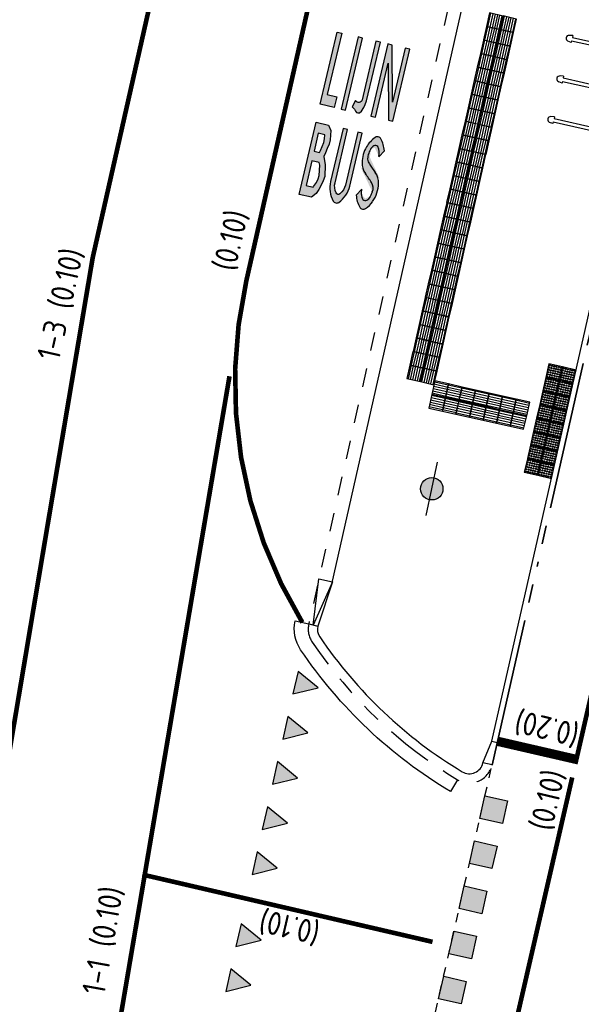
# Model space of a CAD drawing. Header units: metres. Extents: x 116958 to 118326, y 475500 to 477904.
# Tile 863 of 1001: x 117613 to 117625, y 476749 to 476770. Entities that reach past the tile are written whole.
import ezdxf

# ---------------------------------------------------------------- set-up
doc = ezdxf.new("R2010")
doc.units = ezdxf.units.M
doc.header["$LTSCALE"] = 0.2
for name, pattern in [('200-05-05', [5, 2.5, -2.5]), ('200-1-1', [10, 5, -5]), ('200-1-3', [20, 5, -15]), ('MATGRENS', [2, 1, -1]), ('VH-BUSHALTEBAND', [4, 2, -2]), ('VH-RIJWIELPADBAND_410X225', [28, 16, -2, 2, -2, 0, -2, 2, -2]), ('VH-TROTTOIRBAND_130-150', [15, 5, -2, 2, -2, 2, -2])]:
    doc.linetypes.add(name, pattern=pattern)
doc.layers.get('0').update_dxf_attribs({"color": 6})
for name, color, linetype in [('N-WE-IE-FIETSENSTANG-G', 2, 'Continuous'), ('N-WE-IE-MEUBILAIR_WEGMEUBILAIR_LICHTMAST-G', 2, 'Continuous'), ('N-WE-VH-GOOT_TEGEL-300', 251, 'Continuous'), ('N-WE-VH-KANTOPSLUITING_ACHTERKANTBAND-G', 251, 'Continuous'), ('N-WE-VH-KANTOPSLUITING_BUSHALTEBAND-G', 251, 'VH-BUSHALTEBAND'), ('N-WE-VH-KANTOPSLUITING_TROTTOIRBAND_130 150-G', 251, 'VH-TROTTOIRBAND_130-150'), ('N-WE-VH-KANTVERHARDING_TEGEL_GELEIDETEGEL', 1, 'Continuous'), ('N-WE-VH-KANTVERHARDING_TEGEL_NOPPENTEGEL', 1, 'Continuous'), ('N-WE-VH-MATERIAALGRENS-G', 251, 'MATGRENS'), ('N-WE-VW-MARKERING_DWARS_DRIEHOEK_5050-S', 1, 'Continuous'), ('N-WE-VW-MARKERING_DWARS_OVERSTEEK_BLOKSTREEP50-G', 1, 'Continuous'), ('N-WE-VW-MARKERING_DWARS_STOPSTREEP_020-G', 1, 'Continuous'), ('N-WE-VW-MARKERING_LANGS_STREEP_050_050_010-G', 1, '200-05-05'), ('N-WE-VW-MARKERING_LANGS_STREEP_100_100_010-G', 1, '200-1-1'), ('N-WE-VW-MARKERING_LANGS_STREEP_100_300_010-G', 1, '200-1-3'), ('N-WE-VW-MARKERING_LANGS_STREEP_GETROKKEN_010-G', 1, 'Continuous'), ('N-WE-VW-MARKERING_SYMBOOL-S', 1, 'Continuous'), ('N-WE-VW-MARKERING_TEKST-G', 7, 'Continuous')]:
    doc.layers.add(name, color=color, linetype=linetype)
doc.layers.add('N-WE-VH-KANTOPSLUITING_RIJWIELPADBAND_410X250-G', color=251, linetype='VH-RIJWIELPADBAND_410X225', lineweight=35)
doc.styles.get("Standard").update_dxf_attribs({"font": 'isocp.shx'})

# ---------------------------------------------------------------- blocks, each defined once
blk = doc.blocks.new('blind_oud')
blk.add_lwpolyline([(0, 0), (-0.3, 0), (-0.3, -0.3), (0, -0.3)], close=True)
at = {"color": 8}
for centre in [(-0.275, -0.025), (-0.275, -0.075), (-0.275, -0.125), (-0.275, -0.175), (-0.275, -0.225), (-0.225, -0.025), (-0.225, -0.075), (-0.225, -0.125), (-0.225, -0.175), (-0.225, -0.225), (-0.175, -0.025), (-0.175, -0.075), (-0.175, -0.125), (-0.175, -0.175), (-0.175, -0.225), (-0.125, -0.025), (-0.125, -0.075), (-0.125, -0.125), (-0.125, -0.175), (-0.125, -0.225), (-0.075, -0.025), (-0.075, -0.075), (-0.075, -0.125), (-0.075, -0.175), (-0.075, -0.225), (-0.025, -0.025), (-0.025, -0.075), (-0.025, -0.125), (-0.025, -0.175), (-0.025, -0.225), (-0.275, -0.275), (-0.225, -0.275), (-0.175, -0.275), (-0.125, -0.275), (-0.075, -0.275), (-0.025, -0.275)]:
    blk.add_circle(centre, 0.0125, dxfattribs=at)
blk = doc.blocks.new('blinden geleidetegel')
blk.add_lwpolyline([(0, 0), (-0.3, 0), (-0.3, -0.3), (0, -0.3)], close=True)
at = {"color": 41}
for points in [[(-0.275, -0.3), (-0.275, 0)], [(-0.225, -0.3), (-0.225, 0)], [(-0.175, -0.3), (-0.175, 0)], [(-0.125, -0.3), (-0.125, 0)], [(-0.075, -0.3), (-0.075, 0)], [(-0.025, -0.3), (-0.025, 0)]]:
    blk.add_lwpolyline(points, dxfattribs=at)
blk = doc.blocks.new('Haaitnd')
blk.add_lwpolyline([(500, 0), (0, 0), (250, -500), (500, 0)])
blk.add_solid([(0, 0), (500, 0), (250, -500)])
blk = doc.blocks.new('Koppelplaat_baz')
for p, q in [((-91, 22.5), (-106, 20.5)), ((-91, 22.5), (-91, 15)), ((-91, 15), (91, 15)), ((-91, 0), (-91, -7.5)), ((-91, 0), (91, 0)), ((91, 22.5), (106, 20.5)), ((91, 22.5), (91, 15)), ((91, 0), (91, -7.5)), ((-91, -7.5), (-106, -5.5)), ((91, -7.5), (106, -5.5))]:
    blk.add_line(p, q)
for centre, start, end in [((-104.3, 7.5), 97.5946, 262.4054), ((104.3, 7.5), 277.5946, 82.4054)]:
    blk.add_arc(centre, 13.1, start, end)
blk = doc.blocks.new('N-SVW-MARKERING_SYMBOOL_LIJNBUS_1.6')
for points in [[(-0.806, 0.2), (-0.806, 1.8), (-0.706, 1.8), (-0.706, 0.436), (-0.497, 0.436), (-0.497, 0.2)], [(-0.343, 0.2), (-0.343, 1.8), (-0.243, 1.8), (-0.243, 0.2)], [(0.129, 0.348), (0.142, 0.415), (0.153, 0.5), (0.153, 1.8), (0.053, 1.8), (0.053, 0.5, -0.685922), (-0.083, 0.45), (-0.123, 0.3), (-0.064, 0.266), (-0.03, 0.224), (0, 0.203), (0.03, 0.202), (0.064, 0.216), (0.098, 0.258)], [(0.417, 0.2), (0.317, 0.2), (0.317, 1.8), (0.417, 1.8), (0.706, 0.6), (0.706, 1.8), (0.806, 1.8), (0.806, 0.2), (0.706, 0.2), (0.417, 1.4)], [(0.12, -1.378, -0.168784), (0.047, -1.588, -0.557375), (-0.037, -1.588, -0.168784), (-0.11, -1.378), (-0.11, -0.2), (-0.208, -0.2), (-0.208, -1.378, 0.185168), (-0.057, -1.773, 0.445624), (0.067, -1.773, 0.185168), (0.218, -1.378), (0.218, -0.2), (0.12, -0.2)]]:
    blk.add_hatch(color=256).paths.add_polyline_path(points)
h = blk.add_hatch(color=256)
h.paths.add_polyline_path([(-0.806, -1.8), (-0.806, -0.2), (-0.53, -0.2), (-0.456, -0.3), (-0.441, -0.4), (-0.425, -0.5), (-0.425, -0.6), (-0.441, -0.7), (-0.456, -0.8), (-0.477, -0.881), (-0.403, -1.05), (-0.356, -1.3), (-0.367, -1.4), (-0.389, -1.5), (-0.419, -1.6), (-0.456, -1.7), (-0.535, -1.8)])
h.paths.add_polyline_path([(-0.706, -0.818), (-0.706, -0.42), (-0.559, -0.42), (-0.545, -0.509), (-0.545, -0.59), (-0.559, -0.681), (-0.574, -0.776), (-0.585, -0.818)], flags=16)
h.paths.add_polyline_path([(-0.706, -1.58), (-0.706, -1.034), (-0.541, -1.034), (-0.519, -1.085), (-0.478, -1.304), (-0.486, -1.38), (-0.504, -1.464), (-0.543, -1.561), (-0.548, -1.58)], flags=16)
h = blk.add_hatch(color=256)
edge = h.paths.add_edge_path()
edge.add_ellipse((0.568, -0.452), major_axis=(0.0614, 0), ratio=0.963855, start_angle=46.1905, end_angle=133.8095, ccw=False)
edge.add_ellipse((0.361, -0.609), major_axis=(0.324, 0), ratio=0.963855, start_angle=-1.0445, end_angle=39.7203, ccw=False)
edge.add_line((0.685, -0.615), (0.771, -0.462))
edge.add_ellipse((0.098, -0.665), major_axis=(0.705, 0), ratio=0.963855, start_angle=17.3037, end_angle=39.9387)
edge.add_ellipse((0.575, -0.279), major_axis=(-0.0827, 0), ratio=0.963855, start_angle=219.9387, end_angle=320.0613)
edge.add_ellipse((1.05, -0.662), major_axis=(0.701, 0), ratio=0.963855, start_angle=140.0613, end_angle=163.6316)
edge.add_ellipse((1.101, -0.677), major_axis=(-0.755, 0), ratio=0.963855, start_angle=343.6316, end_angle=371.4584)
edge.add_ellipse((0.773, -0.741), major_axis=(0.42, 0), ratio=0.963855, start_angle=191.4584, end_angle=226.8312)
edge.add_ellipse((-7.492, -9.232), major_axis=(-11.66, 0), ratio=0.963855, start_angle=225.6515, end_angle=226.8312, ccw=False)
edge.add_ellipse((0.507, -1.345), major_axis=(0.217, 0), ratio=0.963855, start_angle=-11.18, end_angle=45.6515, ccw=False)
edge.add_ellipse((2.981, -1.817), major_axis=(2.305, 0), ratio=0.963855, start_angle=168.82, end_angle=171.6649)
edge.add_ellipse((0.54, -1.472), major_axis=(0.163, 0), ratio=0.963855, start_angle=310.4986, end_angle=351.6649, ccw=False)
edge.add_ellipse((0.603, -1.543), major_axis=(-0.0655, 0), ratio=0.963855, start_angle=49.5014, end_angle=130.4986, ccw=False)
edge.add_ellipse((0.666, -1.472), major_axis=(-0.163, 0), ratio=0.963855, start_angle=8.3351, end_angle=49.5014, ccw=False)
edge.add_ellipse((-1.776, -1.817), major_axis=(-2.305, 0), ratio=0.963855, start_angle=188.3351, end_angle=191.18)
edge.add_line((0.485, -1.386), (0.399, -1.538))
edge.add_ellipse((0.978, -1.386), major_axis=(-0.6, 0), ratio=0.963855, start_angle=15.2802, end_angle=28.6212)
edge.add_ellipse((0.978, -1.386), major_axis=(-0.6, 0), ratio=0.963855, start_angle=28.6212, end_angle=41.9622)
edge.add_ellipse((0.596, -1.718), major_axis=(-0.0853, 0), ratio=0.963855, start_angle=41.9622, end_angle=138.0378)
edge.add_ellipse((0.213, -1.386), major_axis=(0.6, 0), ratio=0.963855, start_angle=318.0378, end_angle=339.0189)
edge.add_ellipse((0.048, -1.325), major_axis=(0.776, 0), ratio=0.963855, start_angle=339.0189, end_angle=371.2202)
edge.add_ellipse((0.403, -1.257), major_axis=(0.414, 0), ratio=0.963855, start_angle=11.2202, end_angle=47.0693)
edge.add_ellipse((7.72, 6.323), major_axis=(-10.328, 0), ratio=0.963855, start_angle=45.8221, end_angle=47.0693, ccw=False)
edge.add_ellipse((0.692, -0.647), major_axis=(-0.244, 0), ratio=0.963855, start_angle=-7.8691, end_angle=45.8221, ccw=False)
edge.add_ellipse((2.171, -0.844), major_axis=(1.736, 0), ratio=0.963855, start_angle=168.3539, end_angle=172.1309, ccw=False)
edge.add_ellipse((0.659, -0.544), major_axis=(0.193, 0), ratio=0.963855, start_angle=133.8095, end_angle=168.3539, ccw=False)
blk.add_line((0.485, -1.386), (0.399, -1.538))
at = {"flags": 128}
for points in [[(-0.806, 0.2), (-0.806, 1.8), (-0.706, 1.8), (-0.706, 0.436), (-0.497, 0.436), (-0.497, 0.2)], [(-0.343, 0.2), (-0.243, 0.2), (-0.243, 1.8), (-0.343, 1.8)], [(0.417, 1.4), (0.706, 0.2), (0.806, 0.2), (0.806, 1.8), (0.706, 1.8), (0.706, 0.6), (0.417, 1.8), (0.317, 1.8), (0.317, 0.2), (0.417, 0.2)], [(-0.559, -0.42), (-0.706, -0.42), (-0.706, -0.818), (-0.585, -0.818), (-0.574, -0.776), (-0.559, -0.681), (-0.545, -0.59), (-0.545, -0.509)], [(-0.706, -1.58), (-0.548, -1.58), (-0.543, -1.561), (-0.504, -1.464), (-0.486, -1.38), (-0.478, -1.304), (-0.519, -1.085), (-0.541, -1.034), (-0.706, -1.034)]]:
    blk.add_lwpolyline(points, close=True, dxfattribs=at)
for points in [[(-0.083, 0.45), (-0.123, 0.3), (-0.064, 0.266), (-0.03, 0.224), (0, 0.203), (0.03, 0.202), (0.064, 0.216), (0.098, 0.258), (0.129, 0.348), (0.142, 0.415), (0.153, 0.5), (0.153, 1.8), (0.053, 1.8), (0.053, 0.5, -0.685922)], [(0.218, -1.378), (0.218, -0.2), (0.12, -0.2), (0.12, -1.378, -0.168784), (0.047, -1.588, -0.557375), (-0.037, -1.588, -0.168784), (-0.11, -1.378), (-0.11, -0.2), (-0.208, -0.2), (-0.208, -1.378, 0.185168), (-0.057, -1.773, 0.445624), (0.067, -1.773, 0.185168)]]:
    blk.add_lwpolyline(points, format="xyb", close=True, dxfattribs=at)
for points in [[(-0.806, -1.8), (-0.806, -0.2), (-0.53, -0.2), (-0.456, -0.3), (-0.441, -0.4), (-0.425, -0.5), (-0.425, -0.6), (-0.441, -0.7), (-0.456, -0.8), (-0.477, -0.881), (-0.403, -1.05), (-0.356, -1.3), (-0.367, -1.4), (-0.389, -1.5), (-0.419, -1.6), (-0.456, -1.7), (-0.535, -1.8), (-0.535, -1.8), (-0.806, -1.8)], [(0.685, -0.615), (0.685, -0.615), (0.771, -0.462)]]:
    blk.add_lwpolyline(points, dxfattribs=at)
for centre, major_axis, start_param, end_param in [((0.575, -0.279), (-0.0827, 0), -2.444531, -0.697061), ((1.05, -0.662), (0.701, 0), 2.444531, 2.855911), ((0.659, -0.544), (0.193, 0), 2.335417, 2.938331), ((0.568, -0.452), (0.0614, 0), 0.806176, 2.335417), ((0.361, -0.609), (0.324, 0), -0.01823, 0.69325), ((0.098, -0.665), (0.705, 0), 0.302007, 0.697061), ((1.101, -0.677), (-0.755, 0), -0.285682, 0.199986), ((0.692, -0.647), (-0.244, 0), -0.137342, 0.799746), ((2.171, -0.844), (1.736, 0), 2.938331, 3.004251), ((0.773, -0.741), (0.42, 0), -2.941607, -2.324235), ((7.72, 6.323), (-10.328, 0), 0.799746, 0.821514), ((-7.492, -9.232), (-11.66, 0), -2.344823, -2.324235), ((0.403, -1.257), (0.414, 0), 0.19583, 0.821514), ((0.507, -1.345), (0.217, 0), -0.195129, 0.79677), ((0.048, -1.325), (0.776, 0), -0.366189, 0.19583), ((-1.776, -1.817), (-2.305, 0), -2.996118, -2.946464), ((2.981, -1.817), (2.305, 0), 2.946464, 2.996118), ((0.978, -1.386), (-0.6, 0), 0.26669, 0.499534), ((0.978, -1.386), (-0.6, 0), 0.499534, 0.732378), ((0.666, -1.472), (-0.163, 0), 0.145475, 0.863963), ((0.603, -1.543), (-0.0655, 0), 0.863963, 2.27763), ((0.54, -1.472), (0.163, 0), -0.863963, -0.145475), ((0.213, -1.386), (0.6, 0), -0.732378, -0.366189), ((0.596, -1.718), (-0.0853, 0), 0.732378, 2.409214)]:
    blk.add_ellipse(centre, major_axis=major_axis, ratio=0.963855, start_param=start_param, end_param=end_param)
blk = doc.blocks.new('Blok500')
blk.add_lwpolyline([(0, 500), (500, 500), (500, 0), (0, 0), (0, 500)])
blk.add_solid([(0, 500), (500, 500), (0, 0), (500, 0)])
blk = doc.blocks.new('Symblm')
h = blk.add_hatch(color=256)
edge = h.paths.add_edge_path()
edge.add_arc((0, 0), 241, 0, 360)
blk.add_line((-590, 0), (590, 0))
blk.add_circle((0, 0), 241)

msp = doc.modelspace()

# ---------------------------------------------------------------- linework, layer by layer
at = {"layer": 'N-WE-VH-GOOT_TEGEL-300', "flags": 128}
msp.add_lwpolyline([(117622.723, 476753.376), (117622.569, 476753.119, -0.109487), (117619.331, 476756.183, -0.20721), (117619.213, 476756.807), (117619.506, 476756.741)], format="xyb", dxfattribs=at)
at = {"layer": 'N-WE-VH-KANTOPSLUITING_ACHTERKANTBAND-G', "flags": 128}
for points in [[(117623.467, 476753.695), (117623.272, 476753.739), (117623.461, 476754.209), (117631.331, 476788.865), (117631.448, 476788.837)], [(117620.008, 476757.602), (117626.824, 476787.747), (117626.947, 476788.745), (117626.752, 476788.789)], [(117619.506, 476756.741), (117619.701, 476756.697)], [(117623.461, 476754.209), (117623.578, 476754.182)]]:
    msp.add_lwpolyline(points, dxfattribs=at)
msp.add_lwpolyline([(117620.019, 476757.651), (117619.603, 476756.719), (117619.726, 476757.717), (117620.019, 476757.651), (117619.701, 476756.697, 0.20721), (117619.745, 476756.463, 0.109487), (117622.825, 476753.548, 0.510223), (117623.272, 476753.739)], format="xyb", dxfattribs=at)
at = {"layer": 'N-WE-VH-KANTOPSLUITING_BUSHALTEBAND-G', "flags": 128}
msp.add_lwpolyline([(117626.752, 476788.789), (117619.506, 476756.741)], dxfattribs=at)
at = {"layer": 'N-WE-VH-KANTOPSLUITING_RIJWIELPADBAND_410X250-G', "flags": 128}
msp.add_lwpolyline([(117623.467, 476753.693), (117631.448, 476788.837)], dxfattribs=at)
at = {"layer": 'N-WE-VH-KANTOPSLUITING_TROTTOIRBAND_130 150-G', "flags": 128}
msp.add_lwpolyline([(117619.506, 476756.741, 0.20721), (117619.579, 476756.351, 0.109487), (117622.723, 476753.376, 0.510223), (117623.467, 476753.695)], format="xyb", dxfattribs=at)
at = {"layer": 'N-WE-VH-MATERIAALGRENS-G'}
msp.add_line((117619.922, 476738.214), (117623.467, 476753.695), dxfattribs=at)
at = {"layer": 'N-WE-VW-MARKERING_DWARS_STOPSTREEP_020-G', "const_width": 0.2, "flags": 128}
msp.add_lwpolyline([(117625.242, 476753.826), (117623.585, 476754.207)], dxfattribs=at)
at = {"layer": 'N-WE-VW-MARKERING_LANGS_STREEP_050_050_010-G', "const_width": 0.1, "flags": 128}
msp.add_lwpolyline([(117625.201, 476753.425), (117621.592, 476737.743)], dxfattribs=at)
at = {"layer": 'N-WE-VW-MARKERING_LANGS_STREEP_100_100_010-G', "const_width": 0.1, "flags": 128}
msp.add_lwpolyline([(117617.793, 476762.094), (117614.107, 476740.421)], dxfattribs=at)
at = {"layer": 'N-WE-VW-MARKERING_LANGS_STREEP_100_300_010-G', "flags": 128}
msp.add_lwpolyline([(117636.868, 476862.588, 0.1, 0.1, 0), (117627.204, 476821.904, 0.1, 0.1, 0.021571), (117625.631, 476813.731, 0.1, 0.1, -0.018854), (117624.201, 476806.075, 0.1, 0.1, 0), (117614.837, 476764.659, 0.1, 0.1, 0), (117609.095, 476730.617, 0, 0, 0)], format="xyseb", dxfattribs=at)
at = {"layer": 'N-WE-VW-MARKERING_LANGS_STREEP_GETROKKEN_010-G', "flags": 128}
msp.add_lwpolyline([(117627.469, 476805.337, 0, 0, 0), (117627.469, 476805.337, 0.1, 0.1, 0), (117618.156, 476764.15, 0, 0, 0)], format="xyseb", dxfattribs=at)
at = {"layer": 'N-WE-VW-MARKERING_LANGS_STREEP_GETROKKEN_010-G', "extrusion": (0, 0, -1), "const_width": 0.1, "flags": 128}
msp.add_lwpolyline([(-117619.368, 476756.773, 0.194974), (-117618.156, 476764.15)], format="xyb", dxfattribs=at)
at = {"layer": 'N-WE-VW-MARKERING_LANGS_STREEP_GETROKKEN_010-G', "const_width": 0.1, "flags": 128}
for points in [[(117625.268, 476753.717), (117625.829, 476756.154)], [(117615.91, 476751.327), (117622.181, 476749.873)]]:
    msp.add_lwpolyline(points, dxfattribs=at)

# ---------------------------------------------------------------- block references
at = {"layer": 'N-WE-IE-FIETSENSTANG-G', "xscale": 0.005000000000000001, "yscale": 0.005000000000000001, "zscale": 0.005000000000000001, "rotation": 347.2825032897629}
for p in [(117625.632, 476769.243), (117625.434, 476768.365), (117625.236, 476767.488)]:
    msp.add_blockref('Koppelplaat_baz', p, dxfattribs=at)
at = {"layer": 'N-WE-IE-MEUBILAIR_WEGMEUBILAIR_LICHTMAST-G', "xscale": 0.0009999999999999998, "yscale": 0.0009999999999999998, "zscale": 0.0009999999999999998, "rotation": 77.77}
msp.add_blockref('Symblm', (117622.166, 476759.662), dxfattribs=at)
at = {"layer": 'N-WE-VH-KANTVERHARDING_TEGEL_GELEIDETEGEL'}
for p, rotation in [((117623.347, 476769.651), 167.25951875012), ((117623.64, 476769.585), 167.25951875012), ((117623.281, 476769.359), 167.25951875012), ((117623.574, 476769.292), 167.25951875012), ((117623.215, 476769.066), 167.25951875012), ((117623.508, 476769), 167.25951875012), ((117623.149, 476768.773), 167.25951875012), ((117623.442, 476768.707), 167.25951875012), ((117623.083, 476768.481), 167.25951875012), ((117623.375, 476768.415), 167.25951875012), ((117623.017, 476768.188), 167.25951875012), ((117623.309, 476768.122), 167.25951875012), ((117622.95, 476767.896), 167.25951875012), ((117623.243, 476767.829), 167.25951875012), ((117622.884, 476767.603), 167.25951875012), ((117623.177, 476767.537), 167.25951875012), ((117622.818, 476767.31), 167.25951875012), ((117623.111, 476767.244), 167.25951875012), ((117622.752, 476767.018), 167.25951875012), ((117623.045, 476766.952), 167.25951875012), ((117622.686, 476766.725), 167.25951875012), ((117622.978, 476766.659), 167.25951875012), ((117622.62, 476766.433), 167.25951875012), ((117622.912, 476766.366), 167.25951875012), ((117622.553, 476766.14), 167.25951875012), ((117622.846, 476766.074), 167.25951875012), ((117622.487, 476765.847), 167.25951875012), ((117622.78, 476765.781), 167.25951875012), ((117622.421, 476765.555), 167.25951875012), ((117622.714, 476765.489), 167.25951875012), ((117622.355, 476765.262), 167.25951875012), ((117622.648, 476765.196), 167.25951875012), ((117622.289, 476764.969), 167.25951875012), ((117622.581, 476764.903), 167.25951875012), ((117622.223, 476764.677), 167.25951875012), ((117622.515, 476764.611), 167.25951875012), ((117622.156, 476764.384), 167.25951875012), ((117622.449, 476764.318), 167.25951875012), ((117622.09, 476764.092), 167.25951875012), ((117622.383, 476764.025), 167.25951875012), ((117622.024, 476763.799), 167.25951875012), ((117622.317, 476763.733), 167.25951875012), ((117621.958, 476763.506), 167.25951875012), ((117622.251, 476763.44), 167.25951875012), ((117621.892, 476763.214), 167.25951875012), ((117622.184, 476763.148), 167.25951875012), ((117621.826, 476762.921), 167.25951875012), ((117622.118, 476762.855), 167.25951875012), ((117621.76, 476762.629), 167.25951875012), ((117622.052, 476762.562), 167.25951875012), ((117621.693, 476762.336), 167.25951875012), ((117621.986, 476762.27), 167.25951875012), ((117621.627, 476762.043), 167.25951875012), ((117621.92, 476761.977), 167.25951875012), ((117622.234, 476761.993), 77.34615325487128), ((117622.526, 476761.927), 77.34615325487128), ((117622.819, 476761.861), 77.34615325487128), ((117622.168, 476761.7), 77.34615325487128), ((117622.461, 476761.634), 77.34615325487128), ((117623.112, 476761.795), 77.34615325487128), ((117623.404, 476761.73), 77.34615325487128), ((117623.697, 476761.664), 77.34615325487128), ((117622.753, 476761.568), 77.34615325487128), ((117623.046, 476761.503), 77.34615325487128), ((117623.339, 476761.437), 77.34615325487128), ((117623.99, 476761.598), 77.34615325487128), ((117623.631, 476761.371), 77.34615325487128), ((117623.924, 476761.306), 77.34615325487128)]:
    msp.add_blockref('blinden geleidetegel', p, dxfattribs=dict(at, rotation=rotation))
at = {"layer": 'N-WE-VH-KANTVERHARDING_TEGEL_NOPPENTEGEL', "rotation": 77.20591708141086}
for p in [(117624.697, 476762.361), (117624.99, 476762.295), (117624.631, 476762.069), (117624.923, 476762.002), (117624.564, 476761.776), (117624.857, 476761.71), (117624.498, 476761.484), (117624.79, 476761.417), (117624.431, 476761.191), (117624.724, 476761.125), (117624.365, 476760.899), (117624.657, 476760.832), (117624.298, 476760.606), (117624.591, 476760.54), (117624.232, 476760.313), (117624.524, 476760.247)]:
    msp.add_blockref('blind_oud', p, dxfattribs=at)
at = {"layer": 'N-WE-VW-MARKERING_DWARS_DRIEHOEK_5050-S', "xscale": 0.0009999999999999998, "yscale": 0.0009999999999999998, "zscale": 0.0009999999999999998, "rotation": 77.25951872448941}
for p in [(117619.164, 476755.229), (117618.943, 476754.254), (117618.723, 476753.279), (117618.502, 476752.303), (117618.282, 476751.328), (117617.933, 476749.776), (117617.713, 476748.801)]:
    msp.add_blockref('Haaitnd', p, dxfattribs=at)
at = {"layer": 'N-WE-VW-MARKERING_DWARS_OVERSTEEK_BLOKSTREEP50-G', "xscale": 0.001, "yscale": 0.001, "zscale": 0.001, "rotation": 257.0861223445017}
for p in [(117623.315, 476753.029), (117623.091, 476752.054), (117622.868, 476751.08), (117622.646, 476750.105), (117622.423, 476749.13)]:
    msp.add_blockref('Blok500', p, dxfattribs=at)
at = {"layer": 'N-WE-VW-MARKERING_SYMBOOL-S', "rotation": 346.8314676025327}
msp.add_blockref('N-SVW-MARKERING_SYMBOOL_LIJNBUS_1.6', (117620.495, 476767.593), dxfattribs=at)
msp.add_blockref('N-SVW-MARKERING_SYMBOOL_LIJNBUS_1.6', (117620.495, 476767.593), dxfattribs=at)

# ---------------------------------------------------------------- texts
at = {"layer": 'N-WE-VW-MARKERING_TEKST-G'}
for s, rotation, p in [('(0.10)', 76.7449, (117617.91, 476764.338)), ('1-3 (0.10)', 77.2595, (117614.11, 476762.409)), ('(0.20)', 166.3577, (117625.386, 476754.568)), ('(0.10)', 76.7449, (117624.758, 476752.245)), ('1-1 (0.10)', 79.802, (117615.09, 476748.704)), ('(0.10)', 166.9468, (117619.783, 476750.291))]:
    msp.add_text(s, height=0.5, rotation=rotation, dxfattribs=at).set_placement(p)

doc.saveas('drawing.dxf')
